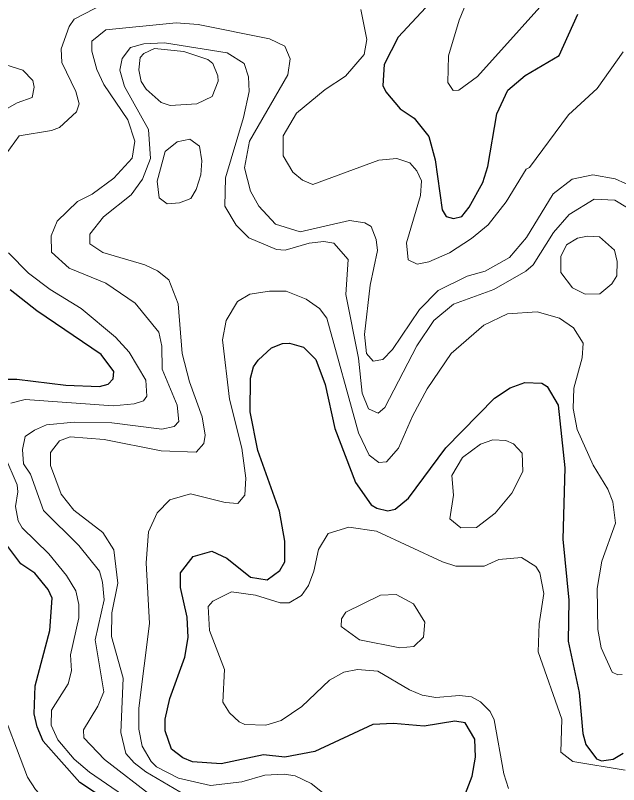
# Model space of a CAD drawing. Extents: x 673.6 to 698.9, y 7012 to 7040.1.
# Drawn here: x 693.593 to 694.513, y 7015.021 to 7016.194 of the extents above; entities that cross this region are included whole.
import ezdxf

# ---------------------------------------------------------------- set-up
doc = ezdxf.new("R2010")
doc.units = 0
doc.header["$LTSCALE"] = 0.032
doc.layers.add('1', color=7, linetype='Continuous', lineweight=25)
doc.layers.add('2', color=7, linetype='Continuous', lineweight=13)

msp = doc.modelspace()

# ---------------------------------------------------------------- linework, layer by layer
at = {"layer": '1'}
for points in [[(694.2324, 7016.2214), (694.1766, 7016.1605), (694.1551, 7016.119), (694.1533, 7016.0869), (694.1577, 7016.0773), (694.1796, 7016.0513), (694.2008, 7016.0373), (694.2235, 7016.0091), (694.2331, 7015.9736), (694.2436, 7015.8975), (694.2497, 7015.8875), (694.2609, 7015.8845), (694.2736, 7015.8875), (694.2847, 7015.9017), (694.306, 7015.9391), (694.3133, 7015.9636), (694.3273, 7016.0438), (694.344, 7016.0799), (694.3703, 7016.1021), (694.4222, 7016.1329), (694.4509, 7016.1958)], [(693.5731, 7015.6395), (693.5949, 7015.6395), (693.6697, 7015.6303), (693.721, 7015.6281), (693.7343, 7015.6316), (693.7421, 7015.6396), (693.7431, 7015.651), (693.7235, 7015.6771), (693.6254, 7015.7434), (693.5851, 7015.7754)], [(694.2715, 7014.9876), (694.2897, 7015.0339), (694.2946, 7015.0632), (694.2938, 7015.0903), (694.2789, 7015.1151), (694.2631, 7015.1177), (694.2161, 7015.1104), (694.1696, 7015.1144), (694.1379, 7015.1126), (694.0493, 7015.0718), (694.0037, 7015.0627), (693.9711, 7015.0666), (693.9067, 7015.0528), (693.8632, 7015.056), (693.8481, 7015.0621), (693.831, 7015.0753), (693.8213, 7015.1029), (693.8214, 7015.121), (693.8284, 7015.1524), (693.8515, 7015.2155), (693.8566, 7015.2456), (693.8548, 7015.2763), (693.8445, 7015.3217), (693.8446, 7015.3439), (693.8641, 7015.369), (693.8927, 7015.3772), (693.9152, 7015.3665), (693.9515, 7015.3374), (693.9771, 7015.3331), (693.996, 7015.3476), (694.0037, 7015.3606), (694.0037, 7015.3922), (693.9956, 7015.4379), (693.9625, 7015.5306), (693.9507, 7015.5894), (693.9512, 7015.6407), (693.9562, 7015.6581), (693.9629, 7015.6685), (693.9834, 7015.6871), (694.0004, 7015.6937), (694.011, 7015.694), (694.0325, 7015.6883), (694.0511, 7015.6694), (694.0651, 7015.6314), (694.08, 7015.5643), (694.1117, 7015.4817), (694.1355, 7015.4478), (694.144, 7015.4424), (694.1611, 7015.4383), (694.1719, 7015.441)], [(694.1719, 7015.441), (694.1924, 7015.4576), (694.2493, 7015.5346), (694.3236, 7015.6101), (694.3477, 7015.6262), (694.3697, 7015.634)], [(694.3697, 7015.634), (694.3956, 7015.6331), (694.4039, 7015.628), (694.4209, 7015.5994), (694.431, 7015.5039), (694.4278, 7015.3951), (694.4368, 7015.3022), (694.4361, 7015.2396), (694.4525, 7015.1618), (694.4583, 7015.0988), (694.4627, 7015.0824), (694.4793, 7015.0606), (694.4866, 7015.0572), (694.5045, 7015.0599), (694.5197, 7015.0688)], [(693.7585, 7014.9799), (693.6912, 7015.0243), (693.6354, 7015.0874), (693.6259, 7015.1092), (693.6216, 7015.1289), (693.6232, 7015.1715), (693.6455, 7015.2561), (693.6487, 7015.3056), (693.6428, 7015.3185), (693.6226, 7015.3435), (693.601, 7015.3577), (693.5655, 7015.4043)]]:
    msp.add_lwpolyline(points, dxfattribs=at)
at = {"layer": '2'}
for points in [[(694.4292, 7016.2474), (694.2974, 7016.1008), (694.2694, 7016.0798), (694.2606, 7016.0792), (694.2526, 7016.0918), (694.2533, 7016.1323), (694.2697, 7016.1869), (694.2874, 7016.2305)], [(693.5722, 7015.9737), (693.5986, 7016.0102), (693.6477, 7016.0185), (693.6599, 7016.0232), (693.686, 7016.0471), (693.6899, 7016.0592), (693.6853, 7016.0779), (693.6637, 7016.1219), (693.6628, 7016.1428), (693.6749, 7016.1772), (693.6826, 7016.1882), (693.7443, 7016.2207)], [(694.1196, 7016.203), (694.1286, 7016.1571), (694.125, 7016.1341), (694.0964, 7016.1012), (694.0654, 7016.0807), (694.0215, 7016.045), (694.0015, 7016.0102), (694.0011, 7015.98), (694.0159, 7015.9551)], [(694.5392, 7015.9306), (694.5076, 7015.9446), (694.4735, 7015.9509), (694.4422, 7015.9442), (694.4132, 7015.9217), (694.3725, 7015.8553), (694.3466, 7015.8247), (694.3094, 7015.8039), (694.2817, 7015.7965), (694.2374, 7015.7745), (694.2094, 7015.7457), (694.1678, 7015.6845), (694.1535, 7015.6695), (694.1386, 7015.6668), (694.1282, 7015.6786), (694.1253, 7015.7072), (694.1337, 7015.7825), (694.145, 7015.8356), (694.1433, 7015.8521), (694.1357, 7015.8722), (694.1256, 7015.8774), (694.1024, 7015.8811), (694.0272, 7015.864), (693.9895, 7015.8757), (693.9642, 7015.9033), (693.9513, 7015.926), (693.9422, 7015.9617), (693.9497, 7016.0022), (694.0082, 7016.1034), (694.0119, 7016.1277), (694.004, 7016.1468), (693.9804, 7016.1581), (693.8714, 7016.1801), (693.8382, 7016.1828), (693.731, 7016.172), (693.7097, 7016.1546), (693.7096, 7016.1394), (693.7172, 7016.1113), (693.7278, 7016.0887), (693.7646, 7016.0348), (693.7751, 7016.0022), (693.7708, 7015.9762), (693.7429, 7015.9458), (693.71, 7015.9213), (693.6876, 7015.9103), (693.6564, 7015.8801), (693.6472, 7015.8577), (693.648, 7015.8329), (693.6751, 7015.8084), (693.7309, 7015.7858), (693.7756, 7015.7552), (693.8114, 7015.7107), (693.8163, 7015.6896), (693.8165, 7015.6544), (693.8397, 7015.5997), (693.842, 7015.5746), (693.8349, 7015.5671), (693.816, 7015.5632), (693.7398, 7015.5729), (693.6825, 7015.5738), (693.6405, 7015.5696), (693.622, 7015.5614), (693.6076, 7015.552), (693.6036, 7015.5323), (693.605, 7015.5101), (693.6158, 7015.4946), (693.6357, 7015.439), (693.6896, 7015.3859), (693.7209, 7015.3468), (693.7258, 7015.33), (693.7284, 7015.3029), (693.7144, 7015.2421), (693.7276, 7015.1625), (693.7186, 7015.1407), (693.6969, 7015.1044), (693.697, 7015.0923), (693.7288, 7015.0594), (693.8026, 7015.0023)], [(693.8611, 7015.0001), (693.7918, 7015.0407), (693.7739, 7015.0542), (693.7614, 7015.0687), (693.7539, 7015.1008), (693.7572, 7015.1834), (693.7392, 7015.2468), (693.74, 7015.2828), (693.749, 7015.3281), (693.7432, 7015.3789), (693.7264, 7015.4057), (693.6821, 7015.4393), (693.6629, 7015.4642), (693.6462, 7015.5076), (693.6462, 7015.5273), (693.66, 7015.5455), (693.6764, 7015.5515), (693.7284, 7015.5474), (693.8151, 7015.5302), (693.8685, 7015.5278), (693.8802, 7015.5414), (693.8822, 7015.5538), (693.8778, 7015.582), (693.8583, 7015.6354), (693.8472, 7015.6784), (693.8409, 7015.7539), (693.8268, 7015.7907), (693.8098, 7015.8046), (693.7905, 7015.8136), (693.7263, 7015.8325), (693.7063, 7015.8455), (693.7063, 7015.8602), (693.7274, 7015.8866), (693.7692, 7015.9203), (693.7868, 7015.9444), (693.7991, 7015.9756), (693.7958, 7016.02), (693.7595, 7016.0857), (693.7523, 7016.1104), (693.7558, 7016.1281), (693.7682, 7016.1449), (693.7885, 7016.1506), (693.8202, 7016.1523), (693.9156, 7016.1369), (693.9417, 7016.1204), (693.9486, 7016.1005), (693.9495, 7016.0779), (693.9409, 7016.0385), (693.9134, 7015.9464), (693.9122, 7015.9033), (693.9295, 7015.8739), (693.9491, 7015.8547), (693.991, 7015.8371), (694.0043, 7015.836), (694.0411, 7015.8469), (694.0633, 7015.849), (694.0785, 7015.8465), (694.1006, 7015.8215), (694.0967, 7015.7685), (694.1161, 7015.6713), (694.1219, 7015.6181), (694.1313, 7015.5942), (694.146, 7015.5872), (694.1562, 7015.5959), (694.2052, 7015.69), (694.2308, 7015.7285), (694.2612, 7015.7535), (694.3226, 7015.776), (694.3713, 7015.8041), (694.3825, 7015.8138)], [(694.1945, 7015.969), (694.205, 7015.9567), (694.2123, 7015.9419), (694.2108, 7015.9194), (694.1895, 7015.8474), (694.1921, 7015.8212), (694.2055, 7015.8147), (694.2235, 7015.8182), (694.2549, 7015.8317), (694.2886, 7015.8537), (694.3137, 7015.8748), (694.3411, 7015.9097), (694.3718, 7015.9597), (694.377, 7015.9622), (694.4363, 7016.0422), (694.4799, 7016.0826), (694.52, 7016.1386)], [(694.0159, 7015.9551), (694.0306, 7015.9429), (694.0467, 7015.9362), (694.1474, 7015.9733), (694.1746, 7015.9756), (694.1945, 7015.969)], [(694.3825, 7015.8138), (694.4135, 7015.8629), (694.4375, 7015.8906), (694.4758, 7015.9138), (694.5069, 7015.9122), (694.5266, 7015.9006)], [(693.5858, 7015.6026), (693.6077, 7015.6083), (693.742, 7015.5985), (693.774, 7015.6018), (693.7884, 7015.6063), (693.7932, 7015.6133), (693.7919, 7015.6379), (693.7662, 7015.6803), (693.7453, 7015.7031), (693.6933, 7015.7469), (693.6457, 7015.7758), (693.6131, 7015.801), (693.5822, 7015.8317)], [(694.0783, 7014.9954), (694.0437, 7015.0226), (694.0193, 7015.0347), (694.0026, 7015.0372), (693.9732, 7015.0356), (693.9384, 7015.0254), (693.8905, 7015.0195), (693.8414, 7015.031), (693.8082, 7015.0484), (693.7999, 7015.0562), (693.7864, 7015.0797), (693.7811, 7015.1055), (693.7811, 7015.1378), (693.7974, 7015.267), (693.7925, 7015.3592), (693.7958, 7015.4066), (693.8091, 7015.4357), (693.8282, 7015.4554), (693.8599, 7015.4643), (693.913, 7015.4514), (693.9319, 7015.4497), (693.9427, 7015.4626), (693.9444, 7015.4883), (693.938, 7015.5339), (693.9192, 7015.6088), (693.9085, 7015.6992), (693.9142, 7015.7289), (693.9314, 7015.7576), (693.9506, 7015.7688), (693.9804, 7015.7734), (694.0059, 7015.7734), (694.0361, 7015.7613), (694.0566, 7015.7468), (694.068, 7015.7325), (694.1159, 7015.5577)], [(694.1984, 7015.5829), (694.2208, 7015.6243), (694.2574, 7015.6786), (694.3073, 7015.7216), (694.3432, 7015.7387), (694.3887, 7015.7422), (694.4228, 7015.7324), (694.4439, 7015.7178), (694.4589, 7015.6941), (694.4574, 7015.672), (694.4443, 7015.6255), (694.4434, 7015.5944), (694.4497, 7015.5626), (694.474, 7015.5084), (694.4964, 7015.4716), (694.5039, 7015.4521), (694.5083, 7015.4197), (694.4871, 7015.3617), (694.48, 7015.32), (694.4812, 7015.2576), (694.4861, 7015.2295), (694.5032, 7015.1927), (694.5114, 7015.1885), (694.5182, 7015.189)], [(694.1159, 7015.5577), (694.1322, 7015.5234), (694.1472, 7015.5122), (694.1586, 7015.5133), (694.1769, 7015.534), (694.1984, 7015.5829)], [(693.6733, 7015.1747), (693.6782, 7015.1947), (693.6768, 7015.2192), (693.6898, 7015.2755), (693.6898, 7015.2956), (693.6848, 7015.3166), (693.6707, 7015.3399), (693.6438, 7015.3732), (693.603, 7015.4125), (693.597, 7015.4234), (693.5929, 7015.4451), (693.5968, 7015.4675), (693.5954, 7015.4781), (693.5766, 7015.5221)], [(694.3449, 7015.0152), (694.3378, 7015.0374), (694.3229, 7015.1199), (694.3168, 7015.1325), (694.302, 7015.1472), (694.2887, 7015.1547), (694.27, 7015.1571), (694.2342, 7015.1539), (694.213, 7015.1575), (694.1939, 7015.1655), (694.1456, 7015.1942), (694.1148, 7015.1966), (694.0938, 7015.1924), (694.0721, 7015.1806), (694.0297, 7015.1404), (693.9983, 7015.1191), (693.9747, 7015.1118), (693.9428, 7015.113), (693.9339, 7015.1167), (693.9194, 7015.1306), (693.9093, 7015.1468), (693.9117, 7015.1966), (693.8891, 7015.256), (693.8871, 7015.2927), (693.8939, 7015.301), (693.9227, 7015.315), (693.959, 7015.3101), (693.9967, 7015.2984), (694.0105, 7015.2982), (694.0292, 7015.3092), (694.0397, 7015.3245), (694.0482, 7015.3465), (694.0549, 7015.3797), (694.07, 7015.404), (694.1016, 7015.4134), (694.1437, 7015.4076), (694.244, 7015.3608), (694.2646, 7015.3541), (694.3078, 7015.3543), (694.3303, 7015.3645), (694.3645, 7015.3676), (694.3865, 7015.3535), (694.3925, 7015.3438), (694.3989, 7015.3124), (694.3917, 7015.2664), (694.39, 7015.2233), (694.4261, 7015.121), (694.4245, 7015.0704), (694.443, 7015.0562), (694.5228, 7015.043)], [(693.7061, 7015.04), (693.6827, 7015.0599), (693.6574, 7015.0892), (693.6472, 7015.1116), (693.6478, 7015.1344), (693.6733, 7015.1747)], [(693.5647, 7015.1545), (693.6111, 7015.0327), (693.6233, 7015.0134), (693.6822, 7014.9495), (693.6979, 7014.9224), (693.7184, 7014.8669), (693.7211, 7014.837), (693.7192, 7014.8232), (693.7072, 7014.8092), (693.691, 7014.8123), (693.6574, 7014.841), (693.6175, 7014.8942), (693.603, 7014.9071), (693.5863, 7014.9131)], [(693.8098, 7014.9689), (693.7061, 7015.04)]]:
    msp.add_lwpolyline(points, dxfattribs=at)
for points in [[(693.8697, 7016.0589), (693.8931, 7016.0703), (693.9019, 7016.0934), (693.9018, 7016.1019), (693.8939, 7016.1207), (693.8866, 7016.1269), (693.85, 7016.139), (693.8048, 7016.1433), (693.7888, 7016.136), (693.7833, 7016.1295), (693.7811, 7016.1109), (693.7848, 7016.0932), (693.7925, 7016.0817), (693.8154, 7016.0609), (693.8291, 7016.0568)], [(693.6217, 7016.0843), (693.6195, 7016.0945), (693.6042, 7016.1102), (693.5501, 7016.127), (693.5271, 7016.1284), (693.5142, 7016.1245), (693.4964, 7016.106), (693.4947, 7016.0758), (693.5075, 7016.0528), (693.5217, 7016.0422), (693.5485, 7016.0414), (693.5696, 7016.046), (693.5955, 7016.0608), (693.6182, 7016.0687)], [(693.8214, 7015.9865), (693.8396, 7016.0012), (693.859, 7016.0051), (693.8737, 7015.9943), (693.8771, 7015.972), (693.8755, 7015.951), (693.8684, 7015.9287), (693.8604, 7015.915), (693.8429, 7015.9083), (693.8241, 7015.9066), (693.8123, 7015.9156), (693.809, 7015.9411)], [(694.5024, 7015.7846), (694.5099, 7015.7969), (694.5108, 7015.8188), (694.5065, 7015.8359), (694.4837, 7015.8565), (694.4652, 7015.8573), (694.4502, 7015.8541), (694.4332, 7015.8443), (694.4245, 7015.8265), (694.4245, 7015.8018), (694.4424, 7015.7785), (694.4619, 7015.7687), (694.484, 7015.7692)], [(694.3498, 7015.4657), (694.3667, 7015.4983), (694.3658, 7015.5266), (694.3524, 7015.5407), (694.3406, 7015.5458), (694.3209, 7015.5466), (694.302, 7015.5404), (694.2747, 7015.52), (694.2586, 7015.4925), (694.2609, 7015.4626), (694.2552, 7015.4262), (694.2721, 7015.4125), (694.2963, 7015.4131), (694.3245, 7015.4352)], [(694.1737, 7015.3111), (694.1497, 7015.3099), (694.0967, 7015.2842), (694.0904, 7015.2737), (694.0896, 7015.2621), (694.1175, 7015.2417), (694.1793, 7015.2295), (694.2006, 7015.2319), (694.2151, 7015.2459), (694.2171, 7015.2687), (694.2, 7015.2968)]]:
    msp.add_lwpolyline(points, close=True, dxfattribs=at)

doc.saveas('drawing.dxf')
